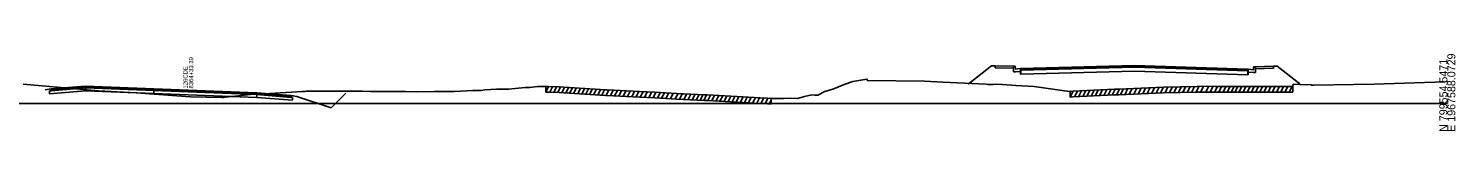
# Model space of a CAD drawing. Extents: x 1017 to 19997, y -1947 to 50737.
# Drawn here: x 14703.7 to 15202.8, y 13990.3 to 14017.3 of the extents above; entities that cross this region are included whole.
import ezdxf

# ---------------------------------------------------------------- set-up
doc = ezdxf.new("R2010")
doc.units = 0
for name, color, linetype in [('RD_GPK_XS_Cell', 7, 'Continuous'), ('RD_XS_Base', 7, 'Continuous'), ('RD_XS_CurbBase', 7, 'Continuous'), ('RD_XS_ExGround', 7, 'Continuous'), ('RD_XS_ExPaveRet', 7, 'Continuous'), ('RD_XS_Greenside', 7, 'Continuous'), ('RD_XS_Pave', 7, 'Continuous'), ('RD_XS_PaveOvlay', 7, 'Continuous'), ('RD_XS_SW', 7, 'Continuous'), ('RD_XS_SWbase', 7, 'Continuous'), ('RD_XS_TieSlope', 7, 'Continuous'), ('RD_XS_TX_Notes', 7, 'Continuous')]:
    doc.layers.add(name, color=color, linetype=linetype)

msp = doc.modelspace()

# ---------------------------------------------------------------- linework, layer by layer
at = {"layer": 'RD_GPK_XS_Cell'}
msp.add_line((14600, 14000), (15200, 14000), dxfattribs=at)
at = {"layer": 'RD_XS_Base'}
for points in [[(15050.73, 14010.26), (15050.73, 14011.59)], [(15050.85, 14010.26), (15050.73, 14010.26)], [(15050.85, 14010.26), (15050.85, 14011.6)], [(15130.22, 14010.03), (15090.54, 14011.33), (15050.85, 14010.26)], [(15130.22, 14011.36), (15130.22, 14010.03)], [(15130.35, 14011.36), (15130.35, 14010.02)], [(14711.09, 14004.38), (14711.59, 14004.42), (14723.59, 14005.4)], [(14723.59, 14004.4), (14723.59, 14005.4)], [(15130.35, 14010.02), (15130.22, 14010.03)], [(14723.59, 14004.4), (14711.09, 14003.38)], [(14711.09, 14003.38), (14711.09, 14004.38)], [(14783.6, 14002.06), (14759.6, 14002.99), (14723.59, 14004.4)], [(14747.59, 14004.46), (14747.59, 14003.46)], [(14783.6, 14002.06), (14759.6, 14002.99), (14747.59, 14003.46)], [(14783.6, 14003.06), (14783.6, 14002.06)], [(14783.6, 14003.06), (14795.6, 14002.11), (14796.1, 14002.07)], [(14796.1, 14001.07), (14783.6, 14002.06)], [(14796.1, 14002.07), (14796.1, 14001.07)]]:
    msp.add_lwpolyline(points, dxfattribs=at)
at = {"layer": 'RD_XS_CurbBase'}
for points in [[(15050.73, 14012.18), (15048.94, 14012), (15048.83, 14013), (15048.2, 14013)], [(15048.2, 14013), (15048.2, 14011)], [(15048.2, 14011), (15048.94, 14011), (15050.73, 14011.18)], [(15050.73, 14011.18), (15050.73, 14012.18)], [(15130.35, 14011.95), (15132.14, 14011.79), (15132.25, 14012.79), (15132.88, 14012.8)], [(15130.35, 14010.95), (15130.35, 14011.95)], [(15132.88, 14010.8), (15132.14, 14010.79), (15130.35, 14010.95)], [(15132.88, 14012.8), (15132.88, 14010.8)]]:
    msp.add_lwpolyline(points, dxfattribs=at)
at = {"layer": 'RD_XS_ExGround'}
msp.add_lwpolyline([(14701.79, 14006.77), (14705.78, 14006.43), (14728.21, 14004.34), (14741.37, 14003.65), (14760.41, 14002.24), (14771.43, 14002), (14771.97, 14002.1), (14772.65, 14002.16), (14781.41, 14003.08), (14786.19, 14003.31), (14799.58, 14004.14), (14800.39, 14004.19), (14800.84, 14004.22), (14803.66, 14004.31), (14818.29, 14004.3), (14820.43, 14004.25), (14823.31, 14004.18), (14832.19, 14004.17), (14835.59, 14004.1), (14839.26, 14004.05), (14845.64, 14004.14), (14848.09, 14004.12), (14850.54, 14004.13), (14852.66, 14004.16), (14859.11, 14004.46), (14862.02, 14004.54), (14863.34, 14004.71), (14867.43, 14004.95), (14871.55, 14005), (14877.44, 14005.61), (14879.03, 14005.61), (14879.87, 14005.7), (14881.71, 14005.88), (14882.26, 14005.92), (14884.19, 14005.9), (14884.64, 14005.92), (14885.57, 14005.89), (14889.36, 14005.76), (14890.94, 14005.68), (14892.82, 14005.55), (14905.52, 14004.76), (14906.16, 14004.72), (14917.43, 14004.13), (14922.77, 14003.89), (14930.38, 14003.51), (14940.19, 14003.02), (14940.5, 14003), (14941.15, 14002.97), (14953.54, 14002.29), (14959.62, 14001.95), (14962.21, 14001.8), (14963.49, 14001.73), (14967.91, 14001.66), (14970.39, 14001.78), (14972.73, 14001.75), (14975.18, 14002.35), (14977.7, 14002.94), (14978.71, 14002.82), (14979.06, 14002.83), (14979.47, 14002.85), (14979.84, 14002.88), (14982.2, 14004.18), (14985.02, 14004.99), (14989.06, 14006.66), (14992.07, 14007.69), (14996.97, 14008.53), (14997.13, 14008.02), (15017.11, 14007.8), (15023.49, 14007.45), (15038.67, 14006.71), (15039.26, 14006.67), (15040.25, 14006.63), (15041.18, 14006.64), (15041.9, 14006.69), (15044.45, 14006.57), (15049.04, 14006.23), (15055.45, 14005.9), (15066.04, 14004.42), (15067.04, 14004.33), (15068.07, 14004.15), (15068.96, 14004.23), (15083.62, 14004.97), (15085.08, 14005.02), (15100.75, 14005.72), (15112.49, 14005.89), (15115.63, 14005.97), (15118.78, 14005.93), (15143.25, 14005.88), (15146, 14005.88), (15146.11, 14006.7), (15148.5, 14006.61), (15152.5, 14006.48), (15152.52, 14006.33), (15153.34, 14006.35), (15167.17, 14006.57), (15174.36, 14006.73), (15199.17, 14007.6), (15200, 14007.61)], dxfattribs=at)
at = {"layer": 'RD_XS_ExPaveRet'}
for p, q in [((14884.64, 14003.92), (14884.64, 14005.92)), ((14884.64, 14003.92), (14885.62, 14005.89)), ((14886.04, 14003.88), (14887.03, 14005.84)), ((14887.44, 14003.83), (14888.43, 14005.8)), ((14888.85, 14003.78), (14889.82, 14005.74)), ((14890.24, 14003.72), (14891.21, 14005.66)), ((14891.62, 14003.63), (14892.58, 14005.56)), ((14893, 14003.54), (14893.97, 14005.48)), ((14894.4, 14003.45), (14895.37, 14005.39)), ((14895.8, 14003.36), (14896.77, 14005.3)), ((15088.76, 14003.19), (15089.79, 14005.23)), ((15090.32, 14003.26), (15091.35, 14005.3)), ((15091.89, 14003.32), (15092.91, 14005.37)), ((15093.45, 14003.39), (15094.47, 14005.44)), ((15095.01, 14003.46), (15096.04, 14005.51)), ((15096.58, 14003.53), (15097.6, 14005.58)), ((15098.14, 14003.6), (15099.16, 14005.65)), ((15099.7, 14003.67), (15100.73, 14005.71)), ((15101.27, 14003.72), (15102.27, 14005.74)), ((15102.81, 14003.75), (15103.82, 14005.76)), ((15104.36, 14003.77), (15105.37, 14005.78)), ((15105.91, 14003.79), (15106.91, 14005.81)), ((15107.45, 14003.82), (15108.46, 14005.83)), ((15109, 14003.84), (15110.01, 14005.85)), ((15110.55, 14003.86), (15111.55, 14005.88)), ((15112.09, 14003.89), (15113.1, 14005.91)), ((15113.71, 14003.92), (15114.72, 14005.94)), ((15115.5, 14003.96), (15116.49, 14005.95)), ((15117.03, 14003.95), (15118.02, 14005.93)), ((15118.56, 14003.93), (15119.56, 14005.92)), ((15120.05, 14003.92), (15121.05, 14005.92)), ((15121.54, 14003.92), (15122.54, 14005.92)), ((15122.99, 14003.92), (15123.99, 14005.92)), ((15124.43, 14003.91), (15125.43, 14005.91)), ((15125.69, 14003.91), (15126.69, 14005.91)), ((15127.1, 14003.91), (15128.1, 14005.91)), ((15128.56, 14003.91), (15129.56, 14005.9)), ((15130.02, 14003.9), (15131.01, 14005.9)), ((15131.47, 14003.9), (15132.47, 14005.9)), ((15132.93, 14003.9), (15133.93, 14005.9)), ((15134.39, 14003.9), (15135.39, 14005.89)), ((15135.85, 14003.89), (15136.85, 14005.89)), ((15137.3, 14003.89), (15138.3, 14005.89)), ((15138.76, 14003.89), (15139.76, 14005.89)), ((15140.24, 14003.88), (15141.24, 14005.88)), ((15141.72, 14003.88), (15142.72, 14005.88)), ((15143.21, 14003.88), (15144.21, 14005.88)), ((15144.69, 14003.88), (15145.69, 14005.88)), ((15146, 14003.88), (15146, 14005.88)), ((14897.2, 14003.28), (14898.17, 14005.22)), ((14898.6, 14003.19), (14899.57, 14005.13)), ((14899.99, 14003.1), (14900.96, 14005.04)), ((14901.39, 14003.02), (14902.36, 14004.95)), ((14902.8, 14002.93), (14903.77, 14004.87)), ((14904.27, 14002.84), (14905.24, 14004.78)), ((14905.75, 14002.74), (14906.72, 14004.69)), ((14907.24, 14002.66), (14908.21, 14004.61)), ((14908.73, 14002.58), (14909.7, 14004.53)), ((14910.22, 14002.51), (14911.19, 14004.46)), ((14911.71, 14002.43), (14912.68, 14004.38)), ((14913.2, 14002.35), (14914.17, 14004.3)), ((14914.69, 14002.27), (14915.66, 14004.22)), ((14916.18, 14002.19), (14917.16, 14004.14)), ((14917.68, 14002.12), (14918.66, 14004.07)), ((14919.18, 14002.05), (14920.16, 14004.01)), ((14920.68, 14001.98), (14921.66, 14003.94)), ((14922.18, 14001.92), (14923.16, 14003.87)), ((14923.68, 14001.84), (14924.66, 14003.8)), ((14925.18, 14001.77), (14926.16, 14003.72)), ((14926.68, 14001.7), (14927.65, 14003.65)), ((14928.24, 14001.62), (14929.21, 14003.57)), ((14929.96, 14001.53), (14930.94, 14003.48)), ((14931.47, 14001.46), (14932.44, 14003.41)), ((14932.97, 14001.38), (14933.94, 14003.33)), ((14934.43, 14001.31), (14935.4, 14003.26)), ((14935.88, 14001.24), (14936.85, 14003.19)), ((14937.29, 14001.17), (14938.27, 14003.12)), ((14938.7, 14001.1), (14939.68, 14003.05)), ((14939.93, 14001.03), (14940.9, 14002.98)), ((14941.3, 14000.96), (14942.28, 14002.91)), ((14942.73, 14000.88), (14943.7, 14002.83)), ((14944.15, 14000.8), (14945.12, 14002.75)), ((14945.57, 14000.73), (14946.54, 14002.67)), ((14946.99, 14000.65), (14947.96, 14002.6)), ((14948.41, 14000.57), (14949.38, 14002.52)), ((14949.83, 14000.49), (14950.8, 14002.44)), ((14951.25, 14000.42), (14952.22, 14002.36)), ((14952.67, 14000.34), (14953.64, 14002.29)), ((14954.11, 14000.26), (14955.08, 14002.2)), ((14955.55, 14000.18), (14956.53, 14002.12)), ((14957, 14000.1), (14957.97, 14002.04)), ((14958.44, 14000.02), (14959.41, 14001.96)), ((14959.88, 13999.93), (14960.86, 14001.88)), ((14961.33, 13999.85), (14962.3, 14001.79)), ((14962.77, 13999.77), (14963.49, 14001.22)), ((14963.49, 13999.73), (14963.49, 14001.73)), ((15068.07, 14002.15), (15069.12, 14004.24)), ((15068.07, 14002.15), (15068.07, 14004.15)), ((15069.55, 14002.26), (15070.58, 14004.31)), ((15071.02, 14002.33), (15072.04, 14004.39)), ((15072.48, 14002.41), (15073.5, 14004.46)), ((15073.94, 14002.48), (15074.97, 14004.53)), ((15075.4, 14002.56), (15076.43, 14004.61)), ((15076.87, 14002.63), (15077.9, 14004.68)), ((15078.35, 14002.71), (15079.38, 14004.76)), ((15079.83, 14002.78), (15080.86, 14004.83)), ((15081.31, 14002.86), (15082.33, 14004.91)), ((15082.79, 14002.93), (15083.81, 14004.98)), ((15084.26, 14003), (15085.28, 14005.03)), ((15085.73, 14003.05), (15086.76, 14005.1)), ((15087.21, 14003.12), (15088.23, 14005.16))]:
    msp.add_line(p, q, dxfattribs=at)
for points in [[(14884.64, 14003.92), (14885.57, 14003.89), (14889.36, 14003.76), (14890.94, 14003.68), (14892.82, 14003.55), (14905.52, 14002.76), (14906.16, 14002.72), (14917.43, 14002.13), (14922.77, 14001.89), (14930.38, 14001.51), (14940.19, 14001.02), (14940.5, 14001), (14941.15, 14000.97), (14953.54, 14000.29), (14959.62, 13999.95), (14962.21, 13999.8), (14963.49, 13999.73)], [(15068.07, 14002.15), (15068.96, 14002.23), (15083.62, 14002.97), (15085.08, 14003.02), (15100.75, 14003.72), (15112.49, 14003.89), (15115.63, 14003.97), (15118.78, 14003.93), (15143.25, 14003.88), (15146, 14003.88)]]:
    msp.add_lwpolyline(points, dxfattribs=at)
at = {"layer": 'RD_XS_Greenside'}
for points in [[(15041.88, 14013.16), (15040.61, 14013.19)], [(15139.2, 14013.03), (15140.46, 14013.08)], [(14711.59, 14005.05), (14709.59, 14004.73)], [(14795.6, 14002.75), (14797.6, 14002.43)], [(14797.6, 14002.43), (14809.6, 13998.44)]]:
    msp.add_lwpolyline(points, dxfattribs=at)
at = {"layer": 'RD_XS_Pave'}
for points in [[(15050.73, 14011.91), (15050.85, 14011.91)], [(15050.73, 14011.59), (15050.73, 14011.91)], [(15050.85, 14011.6), (15050.73, 14011.59)], [(15050.85, 14011.91), (15090.54, 14012.98), (15130.22, 14011.68)], [(15130.22, 14011.36), (15090.54, 14012.66), (15050.85, 14011.6)], [(15050.85, 14011.6), (15050.85, 14011.91)], [(15130.22, 14011.68), (15130.22, 14011.36)], [(15130.22, 14011.68), (15130.35, 14011.67)], [(15130.35, 14011.36), (15130.22, 14011.36)], [(15130.35, 14011.67), (15130.35, 14011.36)], [(14711.59, 14004.74), (14723.59, 14005.71)], [(14723.59, 14005.4), (14711.59, 14004.42)], [(14783.6, 14003.38), (14759.6, 14004.31), (14723.59, 14005.71)], [(14723.59, 14005.71), (14723.59, 14005.4)], [(14723.59, 14005.4), (14759.6, 14003.99), (14783.6, 14003.06)], [(14711.59, 14004.42), (14711.59, 14004.74)], [(14783.6, 14003.38), (14759.6, 14004.31), (14747.59, 14004.78)], [(14747.59, 14004.78), (14747.59, 14004.46)], [(14747.59, 14004.46), (14759.6, 14003.99), (14783.6, 14003.06)], [(14783.6, 14003.06), (14783.6, 14003.38)], [(14783.6, 14003.38), (14795.6, 14002.43)], [(14795.6, 14002.11), (14783.6, 14003.06)], [(14795.6, 14002.43), (14795.6, 14002.11)]]:
    msp.add_lwpolyline(points, dxfattribs=at)
at = {"layer": 'RD_XS_PaveOvlay'}
for points in [[(15050.73, 14012.22), (15050.85, 14012.23)], [(15050.73, 14012.22), (15050.85, 14012.23)], [(15050.73, 14011.91), (15050.73, 14012.18), (15050.73, 14012.22)], [(15050.85, 14012.23), (15090.54, 14013.3), (15130.22, 14011.99)], [(15050.85, 14011.91), (15050.85, 14012.23)], [(15130.22, 14011.99), (15130.22, 14011.68)], [(15130.22, 14011.99), (15130.35, 14011.99)], [(15130.35, 14011.99), (15130.35, 14011.95), (15130.35, 14011.67)], [(14723.59, 14006.03), (14711.59, 14005.05)], [(14723.59, 14006.03), (14759.6, 14004.63), (14783.6, 14003.69)], [(14723.59, 14005.71), (14723.59, 14006.03)], [(14711.59, 14005.05), (14711.59, 14004.74)], [(14747.59, 14005.09), (14759.6, 14004.63), (14783.6, 14003.69)], [(14747.59, 14004.78), (14747.59, 14005.09)], [(14783.6, 14003.69), (14783.6, 14003.38)], [(14783.6, 14003.69), (14795.6, 14002.75)], [(14795.6, 14002.75), (14795.6, 14002.43)]]:
    msp.add_lwpolyline(points, dxfattribs=at)
at = {"layer": 'RD_XS_SW'}
for points in [[(15048.2, 14013), (15041.88, 14013.16)], [(15132.88, 14012.8), (15139.2, 14013.03)]]:
    msp.add_lwpolyline(points, dxfattribs=at)
at = {"layer": 'RD_XS_SWbase'}
for points in [[(15041.88, 14012.49), (15041.88, 14013.16)], [(15048.2, 14012.33), (15041.88, 14012.49)], [(15048.2, 14013), (15048.2, 14012.33)], [(15132.88, 14012.8), (15132.88, 14012.13)], [(15132.88, 14012.13), (15139.2, 14012.36)], [(15139.2, 14012.36), (15139.2, 14013.03)]]:
    msp.add_lwpolyline(points, dxfattribs=at)
at = {"layer": 'RD_XS_TieSlope'}
for points in [[(15040.61, 14013.19), (15032.41, 14006.75)], [(15140.46, 14013.08), (15148.46, 14006.79)], [(14809.6, 13998.44), (14814.72, 14003.57)]]:
    msp.add_lwpolyline(points, dxfattribs=at)

# ---------------------------------------------------------------- texts
at = {"layer": 'RD_GPK_XS_Cell'}
for s, p in [('N 799554.5471', (15200, 13990)), ('E 1967588.0729', (15202.8, 13990))]:
    msp.add_text(s, height=2.8, rotation=90, dxfattribs=at).set_placement(p)
at = {"layer": 'RD_XS_TX_Notes'}
for s, p in [(' 8364+33.39', (14761.32, 14004.63)), (' 126CDE', (14759.37, 14004.63))]:
    msp.add_text(s, height=1.5, rotation=90, dxfattribs=at).set_placement(p)

doc.saveas('drawing.dxf')
